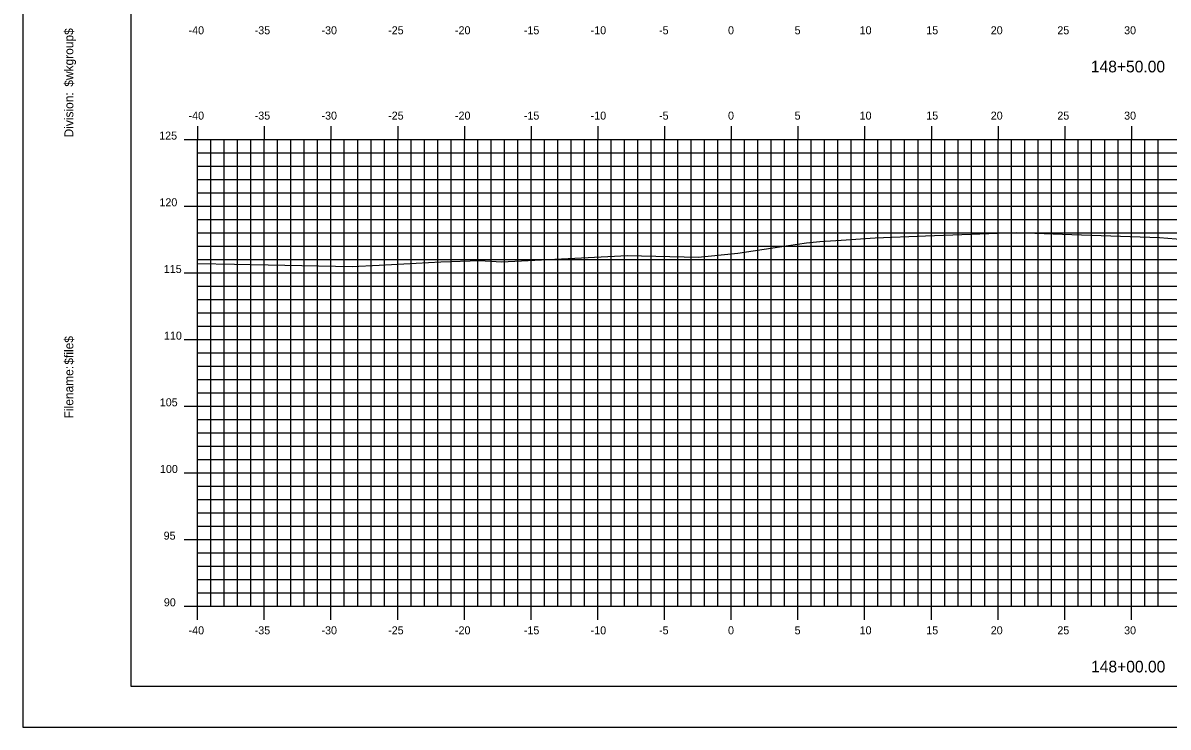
# Model space of a CAD drawing. Extents: x 850598 to 870284, y 366541 to 366651.
# Drawn here: x 850819.6 to 850905.4, y 366541.2 to 366594 of the extents above; entities that cross this region are included whole.
import ezdxf

# ---------------------------------------------------------------- set-up
doc = ezdxf.new("R2010")
doc.units = 0
for name, color, linetype in [('BORDER', 7, 'Continuous'), ('H_V ANNOTATION', 7, 'Continuous'), ('MAJOR', 7, 'Continuous'), ('MINOR', 7, 'Continuous'), ('PLOT BOUNDARY', 7, 'Continuous'), ('S_Roadway_Centerline', 7, 'Continuous')]:
    doc.layers.add(name, color=color, linetype=linetype)

msp = doc.modelspace()

# ---------------------------------------------------------------- linework, layer by layer
at = {"layer": 'BORDER'}
for p, q in [((850827.654, 366649.225), (850827.654, 366544.225)), ((850827.654, 366544.225), (850987.654, 366544.225))]:
    msp.add_line(p, q, dxfattribs=at)
at = {"layer": 'MAJOR'}
for p, q in [((850832.653, 366586.227), (850832.653, 366585.225)), ((850832.653, 366586.227), (850832.653, 366585.225)), ((850837.653, 366586.227), (850837.653, 366585.225)), ((850837.653, 366586.227), (850837.653, 366585.225)), ((850842.653, 366586.227), (850842.653, 366585.225)), ((850842.653, 366586.227), (850842.653, 366585.225)), ((850847.653, 366586.227), (850847.653, 366585.225)), ((850847.653, 366586.227), (850847.653, 366585.225)), ((850852.653, 366586.227), (850852.653, 366585.225)), ((850852.653, 366586.227), (850852.653, 366585.225)), ((850857.653, 366586.227), (850857.653, 366585.225)), ((850857.653, 366586.227), (850857.653, 366585.225)), ((850862.653, 366586.227), (850862.653, 366585.225)), ((850862.653, 366586.227), (850862.653, 366585.225)), ((850867.653, 366586.227), (850867.653, 366585.225)), ((850867.653, 366586.227), (850867.653, 366585.225)), ((850872.653, 366586.227), (850872.653, 366585.225)), ((850872.653, 366586.227), (850872.653, 366585.225)), ((850877.653, 366586.227), (850877.653, 366585.225)), ((850877.653, 366586.227), (850877.653, 366585.225)), ((850882.653, 366586.227), (850882.653, 366585.225)), ((850882.653, 366586.227), (850882.653, 366585.225)), ((850887.653, 366586.227), (850887.653, 366585.225)), ((850887.653, 366586.227), (850887.653, 366585.225)), ((850892.653, 366586.227), (850892.653, 366585.225)), ((850892.653, 366586.227), (850892.653, 366585.225)), ((850897.653, 366586.227), (850897.653, 366585.225)), ((850897.653, 366586.227), (850897.653, 366585.225)), ((850902.653, 366586.227), (850902.653, 366585.225)), ((850902.653, 366586.227), (850902.653, 366585.225)), ((850831.651, 366585.225), (850832.653, 366585.225)), ((850831.651, 366585.225), (850832.653, 366585.225)), ((850832.653, 366585.225), (850972.653, 366585.225)), ((850832.653, 366550.225), (850832.653, 366585.225)), ((850832.653, 366550.225), (850832.653, 366585.225)), ((850832.653, 366585.225), (850972.653, 366585.225)), ((850832.653, 366585.225), (850972.653, 366585.225)), ((850832.653, 366550.225), (850832.653, 366585.225)), ((850832.653, 366550.225), (850832.653, 366585.225)), ((850832.653, 366585.225), (850972.653, 366585.225)), ((850837.653, 366550.225), (850837.653, 366585.225)), ((850837.653, 366550.225), (850837.653, 366585.225)), ((850842.653, 366550.225), (850842.653, 366585.225)), ((850842.653, 366550.225), (850842.653, 366585.225)), ((850847.653, 366550.225), (850847.653, 366585.225)), ((850847.653, 366550.225), (850847.653, 366585.225)), ((850852.653, 366550.225), (850852.653, 366585.225)), ((850852.653, 366550.225), (850852.653, 366585.225)), ((850857.653, 366550.225), (850857.653, 366585.225)), ((850857.653, 366550.225), (850857.653, 366585.225)), ((850862.653, 366550.225), (850862.653, 366585.225)), ((850862.653, 366550.225), (850862.653, 366585.225)), ((850867.653, 366550.225), (850867.653, 366585.225)), ((850867.653, 366550.225), (850867.653, 366585.225)), ((850872.653, 366550.225), (850872.653, 366585.225)), ((850872.653, 366550.225), (850872.653, 366585.225)), ((850877.653, 366550.225), (850877.653, 366585.225)), ((850877.653, 366550.225), (850877.653, 366585.225)), ((850882.653, 366550.225), (850882.653, 366585.225)), ((850882.653, 366550.225), (850882.653, 366585.225)), ((850887.653, 366550.225), (850887.653, 366585.225)), ((850887.653, 366550.225), (850887.653, 366585.225)), ((850892.653, 366550.225), (850892.653, 366585.225)), ((850892.653, 366550.225), (850892.653, 366585.225)), ((850897.653, 366550.225), (850897.653, 366585.225)), ((850897.653, 366550.225), (850897.653, 366585.225)), ((850902.653, 366550.225), (850902.653, 366585.225)), ((850902.653, 366550.225), (850902.653, 366585.225)), ((850831.651, 366580.225), (850832.653, 366580.225)), ((850831.651, 366580.225), (850832.653, 366580.225)), ((850832.653, 366580.225), (850972.653, 366580.225)), ((850832.653, 366580.225), (850972.653, 366580.225)), ((850831.651, 366575.225), (850832.653, 366575.225)), ((850831.651, 366575.225), (850832.653, 366575.225)), ((850832.653, 366575.225), (850972.653, 366575.225)), ((850832.653, 366575.225), (850972.653, 366575.225)), ((850831.651, 366570.225), (850832.653, 366570.225)), ((850831.651, 366570.225), (850832.653, 366570.225)), ((850832.653, 366570.225), (850972.653, 366570.225)), ((850832.653, 366570.225), (850972.653, 366570.225)), ((850831.651, 366565.225), (850832.653, 366565.225)), ((850831.651, 366565.225), (850832.653, 366565.225)), ((850832.653, 366565.225), (850972.653, 366565.225)), ((850832.653, 366565.225), (850972.653, 366565.225)), ((850831.651, 366560.225), (850832.653, 366560.225)), ((850831.651, 366560.225), (850832.653, 366560.225)), ((850832.653, 366560.225), (850972.653, 366560.225)), ((850832.653, 366560.225), (850972.653, 366560.225)), ((850831.651, 366555.225), (850832.653, 366555.225)), ((850831.651, 366555.225), (850832.653, 366555.225)), ((850832.653, 366555.225), (850972.653, 366555.225)), ((850832.653, 366555.225), (850972.653, 366555.225)), ((850831.651, 366550.225), (850832.653, 366550.225)), ((850831.651, 366550.225), (850832.653, 366550.225)), ((850832.653, 366550.225), (850972.653, 366550.225)), ((850832.653, 366550.225), (850972.653, 366550.225)), ((850832.653, 366549.223), (850832.653, 366550.225)), ((850832.653, 366550.225), (850972.653, 366550.225)), ((850832.653, 366550.225), (850972.653, 366550.225)), ((850832.653, 366549.223), (850832.653, 366550.225)), ((850837.653, 366549.223), (850837.653, 366550.225)), ((850837.653, 366549.223), (850837.653, 366550.225)), ((850842.653, 366549.223), (850842.653, 366550.225)), ((850842.653, 366549.223), (850842.653, 366550.225)), ((850847.653, 366549.223), (850847.653, 366550.225)), ((850847.653, 366549.223), (850847.653, 366550.225)), ((850852.653, 366549.223), (850852.653, 366550.225)), ((850852.653, 366549.223), (850852.653, 366550.225)), ((850857.653, 366549.223), (850857.653, 366550.225)), ((850857.653, 366549.223), (850857.653, 366550.225)), ((850862.653, 366549.223), (850862.653, 366550.225)), ((850862.653, 366549.223), (850862.653, 366550.225)), ((850867.653, 366549.223), (850867.653, 366550.225)), ((850867.653, 366549.223), (850867.653, 366550.225)), ((850872.653, 366549.223), (850872.653, 366550.225)), ((850872.653, 366549.223), (850872.653, 366550.225)), ((850877.653, 366549.223), (850877.653, 366550.225)), ((850877.653, 366549.223), (850877.653, 366550.225)), ((850882.653, 366549.223), (850882.653, 366550.225)), ((850882.653, 366549.223), (850882.653, 366550.225)), ((850887.653, 366549.223), (850887.653, 366550.225)), ((850887.653, 366549.223), (850887.653, 366550.225)), ((850892.653, 366549.223), (850892.653, 366550.225)), ((850892.653, 366549.223), (850892.653, 366550.225)), ((850897.653, 366549.223), (850897.653, 366550.225)), ((850897.653, 366549.223), (850897.653, 366550.225)), ((850902.653, 366549.223), (850902.653, 366550.225)), ((850902.653, 366549.223), (850902.653, 366550.225))]:
    msp.add_line(p, q, dxfattribs=at)
at = {"layer": 'MINOR'}
for p, q in [((850833.653, 366550.225), (850833.653, 366585.225)), ((850833.653, 366550.225), (850833.653, 366585.225)), ((850834.653, 366550.225), (850834.653, 366585.225)), ((850834.653, 366550.225), (850834.653, 366585.225)), ((850835.653, 366550.225), (850835.653, 366585.225)), ((850835.653, 366550.225), (850835.653, 366585.225)), ((850836.653, 366550.225), (850836.653, 366585.225)), ((850836.653, 366550.225), (850836.653, 366585.225)), ((850838.653, 366550.225), (850838.653, 366585.225)), ((850838.653, 366550.225), (850838.653, 366585.225)), ((850839.653, 366550.225), (850839.653, 366585.225)), ((850839.653, 366550.225), (850839.653, 366585.225)), ((850840.653, 366550.225), (850840.653, 366585.225)), ((850840.653, 366550.225), (850840.653, 366585.225)), ((850841.653, 366550.225), (850841.653, 366585.225)), ((850841.653, 366550.225), (850841.653, 366585.225)), ((850843.653, 366550.225), (850843.653, 366585.225)), ((850843.653, 366550.225), (850843.653, 366585.225)), ((850844.653, 366550.225), (850844.653, 366585.225)), ((850844.653, 366550.225), (850844.653, 366585.225)), ((850845.653, 366550.225), (850845.653, 366585.225)), ((850845.653, 366550.225), (850845.653, 366585.225)), ((850846.653, 366550.225), (850846.653, 366585.225)), ((850846.653, 366550.225), (850846.653, 366585.225)), ((850848.653, 366550.225), (850848.653, 366585.225)), ((850848.653, 366550.225), (850848.653, 366585.225)), ((850849.653, 366550.225), (850849.653, 366585.225)), ((850849.653, 366550.225), (850849.653, 366585.225)), ((850850.653, 366550.225), (850850.653, 366585.225)), ((850850.653, 366550.225), (850850.653, 366585.225)), ((850851.653, 366550.225), (850851.653, 366585.225)), ((850851.653, 366550.225), (850851.653, 366585.225)), ((850853.653, 366550.225), (850853.653, 366585.225)), ((850853.653, 366550.225), (850853.653, 366585.225)), ((850854.653, 366550.225), (850854.653, 366585.225)), ((850854.653, 366550.225), (850854.653, 366585.225)), ((850855.653, 366550.225), (850855.653, 366585.225)), ((850855.653, 366550.225), (850855.653, 366585.225)), ((850856.653, 366550.225), (850856.653, 366585.225)), ((850856.653, 366550.225), (850856.653, 366585.225)), ((850858.653, 366550.225), (850858.653, 366585.225)), ((850858.653, 366550.225), (850858.653, 366585.225)), ((850859.653, 366550.225), (850859.653, 366585.225)), ((850859.653, 366550.225), (850859.653, 366585.225)), ((850860.653, 366550.225), (850860.653, 366585.225)), ((850860.653, 366550.225), (850860.653, 366585.225)), ((850861.653, 366550.225), (850861.653, 366585.225)), ((850861.653, 366550.225), (850861.653, 366585.225)), ((850863.653, 366550.225), (850863.653, 366585.225)), ((850863.653, 366550.225), (850863.653, 366585.225)), ((850864.653, 366550.225), (850864.653, 366585.225)), ((850864.653, 366550.225), (850864.653, 366585.225)), ((850865.653, 366550.225), (850865.653, 366585.225)), ((850865.653, 366550.225), (850865.653, 366585.225)), ((850866.653, 366550.225), (850866.653, 366585.225)), ((850866.653, 366550.225), (850866.653, 366585.225)), ((850868.653, 366550.225), (850868.653, 366585.225)), ((850868.653, 366550.225), (850868.653, 366585.225)), ((850869.653, 366550.225), (850869.653, 366585.225)), ((850869.653, 366550.225), (850869.653, 366585.225)), ((850870.653, 366550.225), (850870.653, 366585.225)), ((850870.653, 366550.225), (850870.653, 366585.225)), ((850871.653, 366550.225), (850871.653, 366585.225)), ((850871.653, 366550.225), (850871.653, 366585.225)), ((850873.653, 366550.225), (850873.653, 366585.225)), ((850873.653, 366550.225), (850873.653, 366585.225)), ((850874.653, 366550.225), (850874.653, 366585.225)), ((850874.653, 366550.225), (850874.653, 366585.225)), ((850875.653, 366550.225), (850875.653, 366585.225)), ((850875.653, 366550.225), (850875.653, 366585.225)), ((850876.653, 366550.225), (850876.653, 366585.225)), ((850876.653, 366550.225), (850876.653, 366585.225)), ((850878.653, 366550.225), (850878.653, 366585.225)), ((850878.653, 366550.225), (850878.653, 366585.225)), ((850879.653, 366550.225), (850879.653, 366585.225)), ((850879.653, 366550.225), (850879.653, 366585.225)), ((850880.653, 366550.225), (850880.653, 366585.225)), ((850880.653, 366550.225), (850880.653, 366585.225)), ((850881.653, 366550.225), (850881.653, 366585.225)), ((850881.653, 366550.225), (850881.653, 366585.225)), ((850883.653, 366550.225), (850883.653, 366585.225)), ((850883.653, 366550.225), (850883.653, 366585.225)), ((850884.653, 366550.225), (850884.653, 366585.225)), ((850884.653, 366550.225), (850884.653, 366585.225)), ((850885.653, 366550.225), (850885.653, 366585.225)), ((850885.653, 366550.225), (850885.653, 366585.225)), ((850886.653, 366550.225), (850886.653, 366585.225)), ((850886.653, 366550.225), (850886.653, 366585.225)), ((850888.653, 366550.225), (850888.653, 366585.225)), ((850888.653, 366550.225), (850888.653, 366585.225)), ((850889.653, 366550.225), (850889.653, 366585.225)), ((850889.653, 366550.225), (850889.653, 366585.225)), ((850890.653, 366550.225), (850890.653, 366585.225)), ((850890.653, 366550.225), (850890.653, 366585.225)), ((850891.653, 366550.225), (850891.653, 366585.225)), ((850891.653, 366550.225), (850891.653, 366585.225)), ((850893.653, 366550.225), (850893.653, 366585.225)), ((850893.653, 366550.225), (850893.653, 366585.225)), ((850894.653, 366550.225), (850894.653, 366585.225)), ((850894.653, 366550.225), (850894.653, 366585.225)), ((850895.653, 366550.225), (850895.653, 366585.225)), ((850895.653, 366550.225), (850895.653, 366585.225)), ((850896.653, 366550.225), (850896.653, 366585.225)), ((850896.653, 366550.225), (850896.653, 366585.225)), ((850898.653, 366550.225), (850898.653, 366585.225)), ((850898.653, 366550.225), (850898.653, 366585.225)), ((850899.653, 366550.225), (850899.653, 366585.225)), ((850899.653, 366550.225), (850899.653, 366585.225)), ((850900.653, 366550.225), (850900.653, 366585.225)), ((850900.653, 366550.225), (850900.653, 366585.225)), ((850901.653, 366550.225), (850901.653, 366585.225)), ((850901.653, 366550.225), (850901.653, 366585.225)), ((850903.653, 366550.225), (850903.653, 366585.225)), ((850903.653, 366550.225), (850903.653, 366585.225)), ((850904.653, 366550.225), (850904.653, 366585.225)), ((850904.653, 366550.225), (850904.653, 366585.225)), ((850832.653, 366584.225), (850972.653, 366584.225)), ((850832.653, 366584.225), (850833.655, 366584.225)), ((850832.653, 366584.225), (850972.653, 366584.225)), ((850832.653, 366584.225), (850833.655, 366584.225)), ((850832.653, 366583.225), (850972.653, 366583.225)), ((850832.653, 366583.225), (850833.655, 366583.225)), ((850832.653, 366583.225), (850972.653, 366583.225)), ((850832.653, 366583.225), (850833.655, 366583.225)), ((850832.653, 366582.225), (850972.653, 366582.225)), ((850832.653, 366582.225), (850833.655, 366582.225)), ((850832.653, 366582.225), (850972.653, 366582.225)), ((850832.653, 366582.225), (850833.655, 366582.225)), ((850832.653, 366581.225), (850972.653, 366581.225)), ((850832.653, 366581.225), (850833.655, 366581.225)), ((850832.653, 366581.225), (850972.653, 366581.225)), ((850832.653, 366581.225), (850833.655, 366581.225)), ((850832.653, 366579.225), (850972.653, 366579.225)), ((850832.653, 366579.225), (850833.655, 366579.225)), ((850832.653, 366579.225), (850972.653, 366579.225)), ((850832.653, 366579.225), (850833.655, 366579.225)), ((850832.653, 366578.225), (850972.653, 366578.225)), ((850832.653, 366578.225), (850833.655, 366578.225)), ((850832.653, 366578.225), (850972.653, 366578.225)), ((850832.653, 366578.225), (850833.655, 366578.225)), ((850832.653, 366577.225), (850972.653, 366577.225)), ((850832.653, 366577.225), (850833.655, 366577.225)), ((850832.653, 366577.225), (850972.653, 366577.225)), ((850832.653, 366577.225), (850833.655, 366577.225)), ((850832.653, 366576.225), (850972.653, 366576.225)), ((850832.653, 366576.225), (850833.655, 366576.225)), ((850832.653, 366576.225), (850972.653, 366576.225)), ((850832.653, 366576.225), (850833.655, 366576.225)), ((850832.653, 366574.225), (850972.653, 366574.225)), ((850832.653, 366574.225), (850833.655, 366574.225)), ((850832.653, 366574.225), (850972.653, 366574.225)), ((850832.653, 366574.225), (850833.655, 366574.225)), ((850832.653, 366573.225), (850972.653, 366573.225)), ((850832.653, 366573.225), (850833.655, 366573.225)), ((850832.653, 366573.225), (850972.653, 366573.225)), ((850832.653, 366573.225), (850833.655, 366573.225)), ((850832.653, 366572.225), (850972.653, 366572.225)), ((850832.653, 366572.225), (850833.655, 366572.225)), ((850832.653, 366572.225), (850972.653, 366572.225)), ((850832.653, 366572.225), (850833.655, 366572.225)), ((850832.653, 366571.225), (850972.653, 366571.225)), ((850832.653, 366571.225), (850833.655, 366571.225)), ((850832.653, 366571.225), (850972.653, 366571.225)), ((850832.653, 366571.225), (850833.655, 366571.225)), ((850832.653, 366569.225), (850972.653, 366569.225)), ((850832.653, 366569.225), (850833.655, 366569.225)), ((850832.653, 366569.225), (850972.653, 366569.225)), ((850832.653, 366569.225), (850833.655, 366569.225)), ((850832.653, 366568.225), (850972.653, 366568.225)), ((850832.653, 366568.225), (850833.655, 366568.225)), ((850832.653, 366568.225), (850972.653, 366568.225)), ((850832.653, 366568.225), (850833.655, 366568.225)), ((850832.653, 366567.225), (850972.653, 366567.225)), ((850832.653, 366567.225), (850833.655, 366567.225)), ((850832.653, 366567.225), (850972.653, 366567.225)), ((850832.653, 366567.225), (850833.655, 366567.225)), ((850832.653, 366566.225), (850972.653, 366566.225)), ((850832.653, 366566.225), (850833.655, 366566.225)), ((850832.653, 366566.225), (850972.653, 366566.225)), ((850832.653, 366566.225), (850833.655, 366566.225)), ((850832.653, 366564.225), (850972.653, 366564.225)), ((850832.653, 366564.225), (850833.655, 366564.225)), ((850832.653, 366564.225), (850972.653, 366564.225)), ((850832.653, 366564.225), (850833.655, 366564.225)), ((850832.653, 366563.225), (850972.653, 366563.225)), ((850832.653, 366563.225), (850833.655, 366563.225)), ((850832.653, 366563.225), (850972.653, 366563.225)), ((850832.653, 366563.225), (850833.655, 366563.225)), ((850832.653, 366562.225), (850972.653, 366562.225)), ((850832.653, 366562.225), (850833.655, 366562.225)), ((850832.653, 366562.225), (850972.653, 366562.225)), ((850832.653, 366562.225), (850833.655, 366562.225)), ((850832.653, 366561.225), (850972.653, 366561.225)), ((850832.653, 366561.225), (850833.655, 366561.225)), ((850832.653, 366561.225), (850972.653, 366561.225)), ((850832.653, 366561.225), (850833.655, 366561.225)), ((850832.653, 366559.225), (850972.653, 366559.225)), ((850832.653, 366559.225), (850833.655, 366559.225)), ((850832.653, 366559.225), (850972.653, 366559.225)), ((850832.653, 366559.225), (850833.655, 366559.225)), ((850832.653, 366558.225), (850972.653, 366558.225)), ((850832.653, 366558.225), (850833.655, 366558.225)), ((850832.653, 366558.225), (850972.653, 366558.225)), ((850832.653, 366558.225), (850833.655, 366558.225)), ((850832.653, 366557.225), (850972.653, 366557.225)), ((850832.653, 366557.225), (850833.655, 366557.225)), ((850832.653, 366557.225), (850972.653, 366557.225)), ((850832.653, 366557.225), (850833.655, 366557.225)), ((850832.653, 366556.225), (850972.653, 366556.225)), ((850832.653, 366556.225), (850833.655, 366556.225)), ((850832.653, 366556.225), (850972.653, 366556.225)), ((850832.653, 366556.225), (850833.655, 366556.225)), ((850832.653, 366554.225), (850972.653, 366554.225)), ((850832.653, 366554.225), (850833.655, 366554.225)), ((850832.653, 366554.225), (850972.653, 366554.225)), ((850832.653, 366554.225), (850833.655, 366554.225)), ((850832.653, 366553.225), (850972.653, 366553.225)), ((850832.653, 366553.225), (850833.655, 366553.225)), ((850832.653, 366553.225), (850972.653, 366553.225)), ((850832.653, 366553.225), (850833.655, 366553.225)), ((850832.653, 366552.225), (850972.653, 366552.225)), ((850832.653, 366552.225), (850833.655, 366552.225)), ((850832.653, 366552.225), (850972.653, 366552.225)), ((850832.653, 366552.225), (850833.655, 366552.225)), ((850832.653, 366551.225), (850972.653, 366551.225)), ((850832.653, 366551.225), (850833.655, 366551.225)), ((850832.653, 366551.225), (850972.653, 366551.225)), ((850832.653, 366551.225), (850833.655, 366551.225))]:
    msp.add_line(p, q, dxfattribs=at)
at = {"layer": 'PLOT BOUNDARY'}
msp.add_lwpolyline([(850819.56, 366541.166), (850989.56, 366541.166), (850989.56, 366651.166), (850819.56, 366651.166)], close=True, dxfattribs=at)
at = {"layer": 'S_Roadway_Centerline'}
msp.add_lwpolyline([(850832.653, 366575.928), (850835.431, 366575.894), (850844.24, 366575.709), (850846.264, 366575.813), (850850.877, 366576.062), (850853.816, 366576.157), (850855.428, 366576.056), (850861.432, 366576.355), (850864.875, 366576.532), (850870.168, 366576.403), (850873.158, 366576.698), (850876.278, 366577.175), (850878.298, 366577.493), (850879.299, 366577.578), (850880.887, 366577.687), (850883.432, 366577.87), (850887.206, 366578.011), (850894.003, 366578.252), (850898.186, 366578.102), (850904.746, 366577.888), (850908.506, 366577.594)], dxfattribs=at)

# ---------------------------------------------------------------- texts
at = {"layer": 'BORDER'}
for s, p in [('$wkgroup$', (850823.339, 366589.195)), ('Division:', (850823.339, 366585.391)), ('$file$', (850823.339, 366568.351)), ('Filename:', (850823.339, 366564.324))]:
    msp.add_text(s, height=0.6696, rotation=90, dxfattribs=at).set_placement(p)
at = {"layer": 'H_V ANNOTATION'}
for s, height, p in [('-40', 0.6, (850831.979, 366593.125)), ('-35', 0.6, (850836.934, 366593.125)), ('-30', 0.6, (850841.942, 366593.125)), ('-25', 0.6, (850846.939, 366593.125)), ('-20', 0.6, (850851.947, 366593.125)), ('-15', 0.6, (850857.11, 366593.125)), ('-10', 0.6, (850862.118, 366593.125)), ('-5', 0.6, (850867.244, 366593.125)), ('0', 0.6, (850872.413, 366593.125)), ('5', 0.6, (850877.405, 366593.125)), ('10', 0.6, (850882.279, 366593.125)), ('15', 0.6, (850887.271, 366593.125)), ('20', 0.6, (850892.107, 366593.125)), ('25', 0.6, (850897.099, 366593.125)), ('30', 0.6, (850902.102, 366593.125)), ('148+50.00', 0.875, (850899.61, 366590.268)), ('-40', 0.6, (850831.979, 366586.725)), ('-35', 0.6, (850836.934, 366586.725)), ('-30', 0.6, (850841.942, 366586.725)), ('-25', 0.6, (850846.939, 366586.725)), ('-20', 0.6, (850851.947, 366586.725)), ('-15', 0.6, (850857.11, 366586.725)), ('-10', 0.6, (850862.118, 366586.725)), ('-5', 0.6, (850867.244, 366586.725)), ('0', 0.6, (850872.413, 366586.725)), ('5', 0.6, (850877.405, 366586.725)), ('10', 0.6, (850882.279, 366586.725)), ('15', 0.6, (850887.271, 366586.725)), ('20', 0.6, (850892.107, 366586.725)), ('25', 0.6, (850897.099, 366586.725)), ('30', 0.6, (850902.102, 366586.725)), ('125', 0.6, (850829.778, 366585.225)), ('120', 0.6, (850829.794, 366580.225)), ('115', 0.6, (850830.121, 366575.225)), ('110', 0.6, (850830.137, 366570.225)), ('105', 0.6, (850829.821, 366565.225)), ('100', 0.6, (850829.837, 366560.225)), ('95', 0.6, (850830.11, 366555.225)), ('90', 0.6, (850830.126, 366550.225)), ('-40', 0.6, (850831.979, 366548.125)), ('-35', 0.6, (850836.934, 366548.125)), ('-30', 0.6, (850841.942, 366548.125)), ('-25', 0.6, (850846.939, 366548.125)), ('-20', 0.6, (850851.947, 366548.125)), ('-15', 0.6, (850857.11, 366548.125)), ('-10', 0.6, (850862.118, 366548.125)), ('-5', 0.6, (850867.244, 366548.125)), ('0', 0.6, (850872.413, 366548.125)), ('5', 0.6, (850877.405, 366548.125)), ('10', 0.6, (850882.279, 366548.125)), ('15', 0.6, (850887.271, 366548.125)), ('20', 0.6, (850892.107, 366548.125)), ('25', 0.6, (850897.099, 366548.125)), ('30', 0.6, (850902.102, 366548.125)), ('148+00.00', 0.875, (850899.626, 366545.268))]:
    msp.add_text(s, height=height, dxfattribs=at).set_placement(p)

doc.saveas('drawing.dxf')
